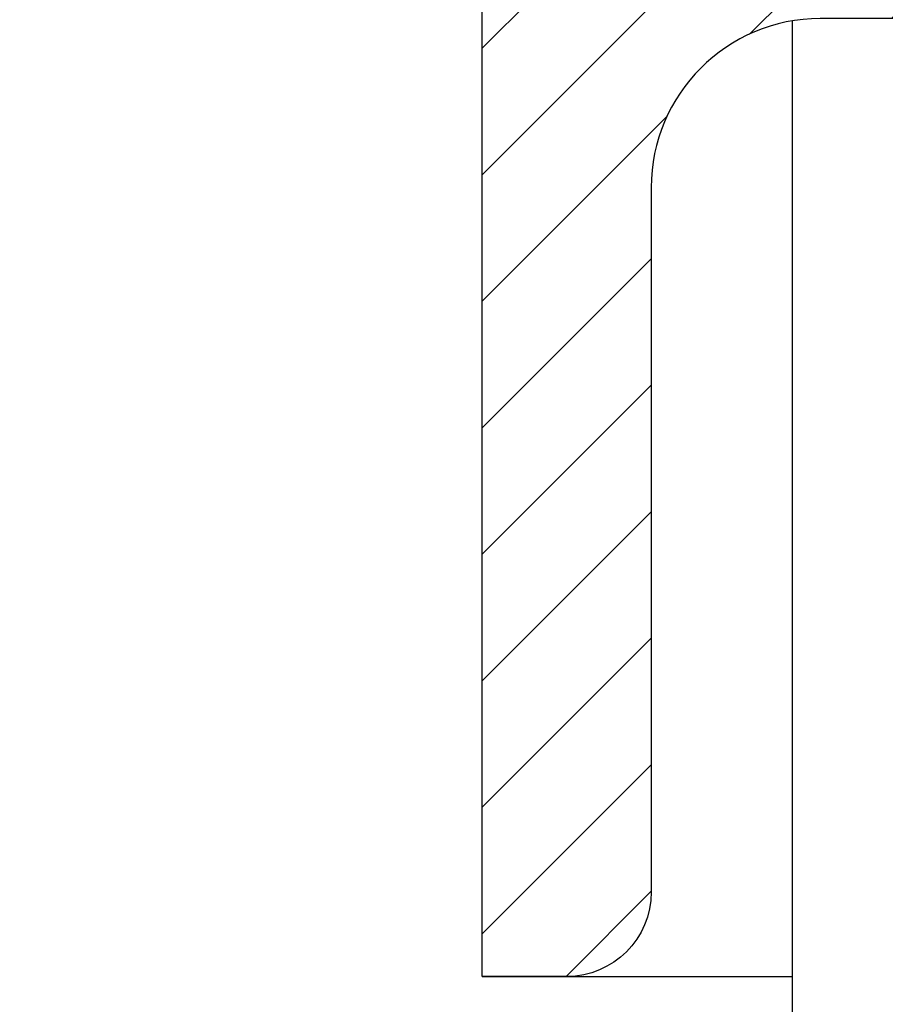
# Model space of a CAD drawing. Header units: millimetres. Extents: x -3395 to 5934498, y -177084 to 63013.
# Tile 512 of 652: x 112452 to 112483, y -38585 to -38550. Entities that reach past the tile are written whole.
import ezdxf

# ---------------------------------------------------------------- set-up
doc = ezdxf.new("R2010")
doc.units = ezdxf.units.MM

msp = doc.modelspace()

# ---------------------------------------------------------------- hatches: boundary and pattern name
at = {"lineweight": 9}
h = msp.add_hatch(dxfattribs=at)
h.set_pattern_fill('ANSI33', color=256, scale=50)
h.set_pattern_definition([(45, (-5792.9, 14.7), (-224.5064, 224.5064), []), (45, (-5568.4, 14.7), (-224.5064, 224.5064), [158.75, -79.375])])
h.paths.add_polyline_path([(114504.37434, -36949.77774), (114304.37434, -36949.77774), (114304.37434, -38150.33453), (114064.37434, -38150.33453), (114064.37434, -38369.77774), (114164.37434, -38369.77774), (114164.37434, -38379.77774), (114064.37434, -38379.77774), (114064.37434, -38539.77774), (114164.37434, -38539.77774), (114164.37434, -38549.77787), (114776.63896, -38549.77744), (114776.63896, -38144.02365), (114504.37434, -38147.66193), (114504.37434, -37658.58633), (114456.87407, -37658.58633), (114456.87407, -37655.44597), (114504.37434, -37655.44597)])
h.paths.add_polyline_path([(112944.37434, -38369.77774), (113044.37434, -38369.77774), (113044.37434, -38150.33453), (112804.37434, -38150.33453), (112604.37434, -38150.33453), (112604.37434, -38173.05168), (112079.37434, -38180.06727), (112079.09807, -38533.77774), (112196.87297, -38533.77774), (112196.87297, -38531.77774), (112356.87297, -38531.77774), (112481.96001, -38533.77774), (112481.96001, -38543.77774), (112528.36001, -38543.77774), (112528.36001, -38549.77904), (112944.37434, -38549.77875), (112944.37434, -38539.77774), (113044.37434, -38539.77774), (113044.37434, -38379.77774), (112944.37434, -38379.77774)])
h.paths.add_polyline_path([(112468.36001, -38583.77774), (112468.36001, -38549.77774), (112079.08558, -38549.77774), (112078.74274, -38988.71055), (112479.37451, -38988.71055), (112479.37436, -38583.78026)])
h.paths.add_polyline_path([(113554.37434, -38150.33453), (113445.51262, -38150.33453), (113442.51479, -38156.62779), (113446.65155, -38206.25192), (113452.16724, -38236.57786), (113457.68292, -38255.87604), (113467.33571, -38335.82589), (113464.61864, -38369.77774), (113554.37434, -38369.77774)])
h.paths.add_polyline_path([(113554.37434, -38379.77774), (113462.75204, -38379.77774), (113457.68292, -38406.12687), (113461.82003, -38437.83103), (113470.09356, -38457.12944), (113479.74601, -38468.15697), (113482.50385, -38481.94139), (113486.03079, -38539.77774), (113554.37434, -38539.77774)])
h.paths.add_polyline_path([(114054.37434, -38379.77774), (113554.37434, -38379.77774), (113554.37434, -38539.77774), (114054.37434, -38539.77774)])
h.paths.add_polyline_path([(114054.37434, -38150.33453), (113554.37434, -38150.33453), (113554.37434, -38369.77774), (114054.37434, -38369.77774)])
h.paths.add_polyline_path([(114054.37434, -38539.77774), (113554.37434, -38539.77774), (113554.37434, -38549.77831), (114054.37434, -38549.77795)])
h.paths.add_polyline_path([(113554.37434, -38539.77774), (113486.03079, -38539.77774), (113486.64064, -38549.77836), (113554.37434, -38549.77831)])
h.paths.add_polyline_path([(113554.37434, -38369.77774), (113464.67587, -38369.77774), (113462.75204, -38379.77774), (113554.37434, -38379.77774)])
h.paths.add_polyline_path([(114054.37434, -38369.77774), (113554.37434, -38369.77774), (113554.37434, -38379.77774), (114054.37434, -38379.77774)])
h.paths.add_polyline_path([(114164.37434, -38369.77774), (114054.37434, -38369.77774), (114054.37434, -38379.77774), (114164.37434, -38379.77774)])
h.paths.add_polyline_path([(114164.37434, -38539.77774), (114064.37434, -38539.77774), (114054.37434, -38539.77774), (114054.37434, -38549.77795), (114164.37434, -38549.77787)])
h.paths.add_polyline_path([(114064.37434, -38150.33453), (114054.37434, -38150.33453), (114054.37434, -38369.77774), (114064.37434, -38369.77774)])
h = msp.add_hatch(dxfattribs=at)
h.set_pattern_fill('ANSI31', color=256)
h.set_pattern_definition([(45, (26543.862, 1e-10), (-2.24506403, 2.24506403), [])])
h.paths.add_polyline_path([(112574.37434, -38557.27774), (112574.37434, -38554.77774), (112504.37434, -38554.77774), (112504.37434, -38624.77774), (112506.87434, -38624.77774, 0.41421356), (112511.37434, -38620.27774), (112511.37434, -38570.77774, -0.41421356), (112520.37434, -38561.77774), (112569.87434, -38561.77774, 0.41421356)])
h.paths.add_polyline_path([(112528.36001, -38546.77774), (112528.36001, -38543.77774), (112468.36001, -38543.77774), (112468.36001, -38583.77774), (112471.36001, -38583.77774, 0.41421356), (112474.36001, -38580.77774), (112474.36001, -38555.77774, -0.41421356), (112480.36001, -38549.77774), (112525.36001, -38549.77774, 0.41421356)])

# ---------------------------------------------------------------- linework, layer by layer
for p, q in [((112479.37451, -38988.71055), (112479.37434, -38549.85925)), ((112479.37438, -38727.06724), (112479.37434, -38549.85925)), ((112468.36001, -38583.77774), (112479.37435, -38583.78026))]:
    msp.add_line(p, q)
msp.add_lwpolyline([(112468.36001, -38583.77774), (112468.36001, -38543.77774), (112528.36001, -38543.77774), (112528.36001, -38546.77774, -0.41421356), (112525.36001, -38549.77774), (112480.36001, -38549.77774, 0.41421356), (112474.36001, -38555.77774), (112474.36001, -38580.77774, -0.41421356), (112471.36001, -38583.77774), (112468.36001, -38583.77774)], format="xyb")

doc.saveas('drawing.dxf')
